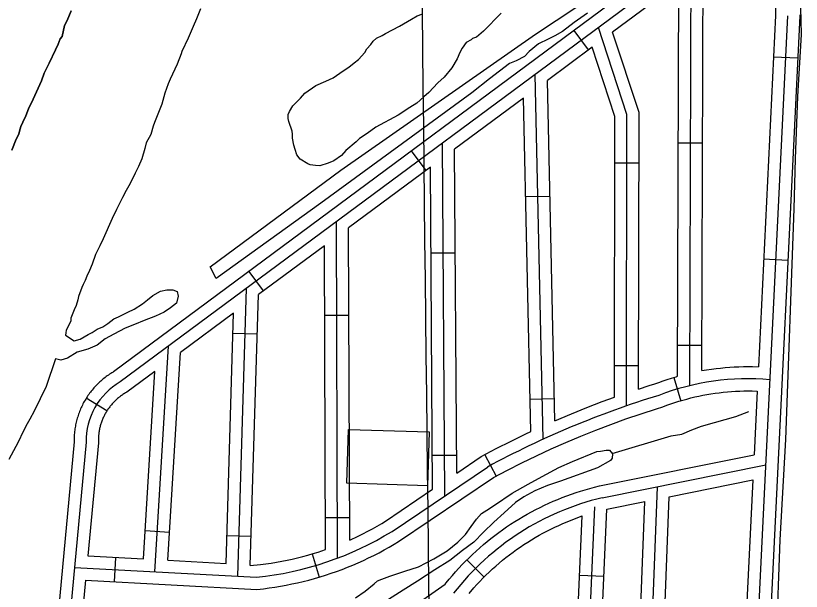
# Model space of a CAD drawing. Extents: x 3683402 to 3721514, y 487807 to 513565.
# Drawn here: x 3697613 to 3698584, y 501574 to 502284 of the extents above; entities that cross this region are included whole.
import ezdxf

# ---------------------------------------------------------------- set-up
doc = ezdxf.new("R2010")
doc.units = 0
for name, color, linetype in [('V-BLDG-OTLN', 7, 'Continuous'), ('V-GRID-MAJR', 7, 'Continuous'), ('V-RAIL-TRAK', 7, 'Continuous'), ('V-ROAD-CNTR', 7, 'Continuous'), ('V-SITE-VEGE', 7, 'Continuous'), ('V-TOPO-SHOR', 7, 'Continuous')]:
    doc.layers.add(name, color=color, linetype=linetype)

msp = doc.modelspace()

# ---------------------------------------------------------------- linework, layer by layer
at = {"layer": 'V-BLDG-OTLN'}
msp.add_lwpolyline([(3698022.18, 501706.9), (3698024.16, 501773.24), (3698123.99, 501770.26), (3698122, 501703.92)], close=True, dxfattribs=at)
at = {"layer": 'V-GRID-MAJR'}
msp.add_spline([(3698217.9, 493344.79), (3698148.29, 499402.23), (3698078.65, 505462.75), (3698009.01, 511523.29), (3698008.98, 511526.36)], degree=3, dxfattribs=at)
at = {"layer": 'V-RAIL-TRAK'}
msp.add_lwpolyline([(3698583.14, 502294.61), (3698583.92, 502261.15), (3698583.92, 502261.15), (3698579.41, 502184.34), (3698576.23, 502107.47), (3698574.65, 502045.95), (3698574.65, 502045.96), (3698564.26, 501761.14), (3698564.26, 501761.13), (3698557.59, 501637.09), (3698553.03, 501512.95), (3698551.85, 501466.31), (3698551.85, 501466.31), (3698535.15, 501102.12), (3698535.15, 501102.12), (3698520.37, 500743.63)], dxfattribs=at)
at = {"layer": 'V-ROAD-CNTR'}
for p, q in [((3698320.97, 502242.08), (3698303.12, 502266.19)), ((3698579.52, 502231.71), (3698549.56, 502233.18)), ((3698432, 502127.44), (3698462, 502127.35)), ((3698120.07, 502093.3), (3698102.21, 502117.4)), ((3698353.34, 502102.51), (3698383.34, 502102.46)), ((3698243.2, 502060.87), (3698273.2, 502061.54)), ((3698126.19, 501991.4), (3698156.19, 501991.61)), ((3698567.31, 501982.01), (3698537.34, 501983.48)), ((3697919.16, 501944.51), (3697901.3, 501968.62)), ((3697994.75, 501914.46), (3698024.75, 501914.56)), ((3697881.44, 501892.47), (3697911.43, 501891.57)), ((3698431.2, 501877.44), (3698461.2, 501877.35)), ((3698352.93, 501852.51), (3698382.93, 501852.46)), ((3698426.5, 501837.67), (3698435.16, 501808.29)), ((3697725.65, 501796.33), (3697700.11, 501812.07)), ((3698248.78, 501810.94), (3698278.77, 501811.61)), ((3698127.95, 501741.41), (3698157.95, 501741.62)), ((3698192.62, 501742.19), (3698206.72, 501715.71)), ((3697995.58, 501664.46), (3698025.58, 501664.56)), ((3697772.93, 501648.51), (3697802.88, 501646.68)), ((3697873.88, 501642.59), (3697903.87, 501641.68)), ((3697979.49, 501619.8), (3697987.93, 501591.01)), ((3697736.3, 501615.33), (3697734.68, 501585.38)), ((3698170.62, 501612.41), (3698191.73, 501591.09)), ((3698309.98, 501593.44), (3698339.95, 501592.12))]:
    msp.add_line(p, q, dxfattribs=at)
for points in [[(3698534.51, 502437.54), (3697733.88, 501844.64), (3697733.21, 501844.25), (3697731.72, 501843.35), (3697730.32, 501842.46), (3697728.87, 501841.53), (3697727.42, 501840.54), (3697726.06, 501839.58), (3697724.67, 501838.58), (3697723.27, 501837.52), (3697721.94, 501836.47), (3697720.59, 501835.38), (3697719.31, 501834.3), (3697718.03, 501833.19), (3697716.72, 501832), (3697715.47, 501830.83), (3697714.27, 501829.66), (3697713.06, 501828.46), (3697711.86, 501827.21), (3697710.69, 501825.95), (3697709.53, 501824.66), (3697708.44, 501823.39), (3697707.33, 501822.07), (3697706.23, 501820.72), (3697705.2, 501819.39), (3697704.17, 501818.02), (3697703.16, 501816.62), (3697702.18, 501815.22), (3697701.23, 501813.81), (3697700.28, 501812.35), (3697699.37, 501810.87), (3697698.52, 501809.44), (3697697.67, 501807.97), (3697696.82, 501806.45), (3697696.01, 501804.92), (3697695.26, 501803.42), (3697694.5, 501801.87), (3697693.76, 501800.27), (3697693.09, 501798.75), (3697692.42, 501797.19), (3697691.77, 501795.56), (3697691.16, 501793.97), (3697690.57, 501792.35), (3697690.03, 501790.75), (3697689.5, 501789.14), (3697688.99, 501787.45), (3697688.53, 501785.83), (3697688.1, 501784.19), (3697687.67, 501782.48), (3697687.3, 501780.83), (3697686.94, 501779.18), (3697686.62, 501777.48), (3697686.32, 501775.8), (3697686.05, 501774.07), (3697685.82, 501772.39), (3697685.62, 501770.73), (3697685.43, 501768.98), (3697685.29, 501767.27), (3697685.17, 501765.6), (3697685.08, 501763.86), (3697685.03, 501762.13), (3697685, 501760.43), (3697685.01, 501758.74), (3697685.02, 501758.12), (3697582.76, 500665.79)], [(3698553.13, 502432.67), (3697742.11, 501832.07)], [(3698542.77, 502406.33), (3698546.62, 502377.54), (3698548.07, 502364.44), (3698549.29, 502351.28), (3698550.37, 502338.06), (3698551.13, 502324.9), (3698551.66, 502311.73), (3698551.98, 502298.44), (3698552.05, 502285.02), (3698552.07, 502284.47), (3698530.85, 501850.72)], [(3698446.04, 501827.4), (3698447.72, 502354.61)], [(3698461.1, 501846.26), (3698462.7, 502347.03)], [(3698432.63, 502324.76), (3698350.73, 502264.11)], [(3698431.08, 501838.98), (3698432.63, 502324.76)], [(3698567.07, 502284.26), (3698457.76, 500049.42), (3698433.28, 499649.18)], [(3698582.05, 502285.42), (3698582.08, 502284.05), (3698472.74, 500048.6)], [(3698367.84, 501802.49), (3698368.44, 502162.27), (3698333.09, 502269.72)], [(3698382.88, 501823.3), (3698383.45, 502164.66), (3698350.73, 502264.11)], [(3698325.33, 502245.3), (3698270.01, 502204.34)], [(3698352.86, 501813.11), (3698353.44, 502159.88), (3698325.33, 502245.3)], [(3698264.89, 501761.28), (3698254.84, 502211.77)], [(3698279.39, 501784.19), (3698270.01, 502204.34)], [(3698240.49, 502182.48), (3698155.29, 502119.38)], [(3698249.68, 501770.71), (3698240.49, 502182.48)], [(3698143.31, 501691.51), (3698140.24, 502126.9)], [(3698158.11, 501719.57), (3698155.29, 502119.38)], [(3698125.44, 502097.28), (3698024.39, 502022.44)], [(3698128.25, 501699.46), (3698125.44, 502097.28)], [(3698010.75, 501614.51), (3698009.37, 502029.98)], [(3698025.68, 501636.79), (3698024.39, 502022.44)], [(3697994.47, 502000.28), (3697912.89, 501939.87)], [(3697995.71, 501624.96), (3697994.47, 502000.28)], [(3697887.36, 501592.16), (3697898.12, 501947.6)], [(3697902.76, 501605.2), (3697912.89, 501939.87)], [(3697882.19, 501917.14), (3697816.42, 501868.43)], [(3697872.83, 501607.97), (3697882.19, 501917.14)], [(3697784.86, 501597.69), (3697801.87, 501876.32)], [(3697800.75, 501611.86), (3697816.42, 501868.43)], [(3697784.94, 501845.12), (3697750.34, 501819.5), (3697748.48, 501818.42), (3697747.5, 501817.83), (3697746.45, 501817.17), (3697745.44, 501816.52), (3697744.5, 501815.88), (3697743.49, 501815.17), (3697742.52, 501814.46), (3697741.6, 501813.77), (3697740.66, 501813.03), (3697739.74, 501812.28), (3697738.81, 501811.5), (3697737.9, 501810.71), (3697737.05, 501809.94), (3697736.19, 501809.14), (3697735.31, 501808.28), (3697734.47, 501807.44), (3697733.65, 501806.58), (3697732.84, 501805.72), (3697732.05, 501804.84), (3697731.26, 501803.92), (3697730.5, 501803.01), (3697729.77, 501802.11), (3697729.02, 501801.15), (3697728.31, 501800.21), (3697727.62, 501799.25), (3697726.93, 501798.26), (3697726.26, 501797.26), (3697725.62, 501796.29), (3697725.01, 501795.29), (3697724.37, 501794.23), (3697723.78, 501793.2), (3697723.21, 501792.18), (3697722.67, 501791.15), (3697722.11, 501790.04), (3697721.59, 501788.98), (3697721.11, 501787.94), (3697720.61, 501786.81), (3697720.14, 501785.7), (3697719.71, 501784.65), (3697719.28, 501783.51), (3697718.88, 501782.4), (3697718.49, 501781.26), (3697718.12, 501780.12), (3697717.78, 501779.01), (3697717.45, 501777.85), (3697717.14, 501776.69), (3697716.86, 501775.57), (3697716.6, 501774.4), (3697716.34, 501773.21), (3697716.12, 501772.05), (3697715.91, 501770.86), (3697715.74, 501769.74), (3697715.57, 501768.54), (3697715.42, 501767.31), (3697715.3, 501766.17), (3697715.21, 501765), (3697715.12, 501763.76), (3697715.06, 501762.6), (3697715.02, 501761.43), (3697715, 501760.23), (3697715.01, 501759.02), (3697715.04, 501756.98), (3697701.95, 501617.19)], [(3697770.79, 501613.47), (3697784.94, 501845.12)], [(3698461.1, 501846.26), (3698478.7, 501848.54), (3698484.26, 501849.17), (3698489.85, 501849.73), (3698495.5, 501850.17), (3698501.11, 501850.52), (3698506.77, 501850.76), (3698512.35, 501850.91), (3698518.01, 501850.97), (3698523.65, 501850.92), (3698530.85, 501850.72)], [(3698382.88, 501823.3), (3698396.06, 501827.53), (3698402.85, 501829.66), (3698407.65, 501831.47), (3698412.98, 501833.35), (3698418.27, 501835.11), (3698423.65, 501836.83), (3698429.1, 501838.44), (3698431.08, 501838.98)], [(3697699.16, 501587.3), (3697910.73, 501575.88), (3697918.98, 501576.75), (3697926.11, 501577.68), (3697933.14, 501578.71), (3697940.25, 501579.83), (3697947.34, 501581.13), (3697954.3, 501582.52), (3697961.32, 501584.01), (3697968.35, 501585.67), (3697975.26, 501587.44), (3697982.21, 501589.33), (3697989.03, 501591.33), (3697995.87, 501593.42), (3698002.75, 501595.69), (3698009.5, 501598.07), (3698016.19, 501600.54), (3698022.86, 501603.11), (3698029.53, 501605.85), (3698036.11, 501608.66), (3698042.67, 501611.63), (3698049.11, 501614.66), (3698055.57, 501617.83), (3698061.95, 501621.12), (3698068.23, 501624.51), (3698074.49, 501627.99), (3698080.69, 501631.62), (3698086.12, 501634.9), (3698203.62, 501714.06), (3698220.69, 501723.15), (3698238.44, 501732.09), (3698256.43, 501740.76), (3698274.59, 501749.27), (3698292.83, 501757.3), (3698311.21, 501765), (3698329.76, 501772.55), (3698348.38, 501779.62), (3698367.12, 501786.35), (3698386.11, 501792.84), (3698405.13, 501798.93), (3698412.65, 501801.29), (3698417.92, 501803.29), (3698422.69, 501804.96), (3698427.58, 501806.59), (3698432.47, 501808.15), (3698437.33, 501809.59), (3698442.28, 501810.95), (3698447.24, 501812.26), (3698452.16, 501813.44), (3698457.14, 501814.53), (3698462.17, 501815.56), (3698467.21, 501816.49), (3698472.25, 501817.35), (3698477.27, 501818.1), (3698482.31, 501818.76), (3698487.43, 501819.33), (3698492.51, 501819.84), (3698497.61, 501820.24), (3698502.68, 501820.56), (3698507.8, 501820.77), (3698512.92, 501820.91), (3698518.03, 501820.97), (3698523.1, 501820.92), (3698529.38, 501820.75)], [(3698279.39, 501784.19), (3698299.76, 501792.73), (3698318.78, 501800.47), (3698337.98, 501807.76), (3698352.86, 501813.11)], [(3698529.38, 501820.75), (3698525.53, 501742.03)], [(3698158.11, 501719.57), (3698188.15, 501739.81), (3698206.89, 501749.79), (3698225.18, 501759), (3698243.55, 501767.86), (3698249.68, 501770.71)], [(3697700.03, 501757.55), (3697537.86, 500025.25)], [(3698051.51, 501517.89), (3698143.72, 501582.23), (3698145.02, 501583.89), (3698148.82, 501588.52), (3698152.66, 501593.07), (3698156.64, 501597.65), (3698160.69, 501602.07), (3698164.78, 501606.44), (3698168.97, 501610.77), (3698173.26, 501615.02), (3698177.58, 501619.14), (3698181.95, 501623.19), (3698186.43, 501627.23), (3698191, 501631.16), (3698195.6, 501634.99), (3698200.29, 501638.75), (3698205.04, 501642.46), (3698209.85, 501646.04), (3698214.69, 501649.54), (3698219.63, 501652.98), (3698224.64, 501656.32), (3698229.65, 501659.55), (3698234.77, 501662.74), (3698239.93, 501665.8), (3698245.17, 501668.81), (3698250.42, 501671.68), (3698255.7, 501674.47), (3698261.04, 501677.18), (3698266.51, 501679.83), (3698271.95, 501682.32), (3698277.4, 501684.73), (3698282.96, 501687.07), (3698288.5, 501689.3), (3698294.16, 501691.46), (3698299.83, 501693.47), (3698305.44, 501695.39), (3698311.2, 501697.25), (3698316.97, 501698.97), (3698322.69, 501700.6), (3698328.51, 501702.15), (3698334.56, 501703.62), (3698525.53, 501742.03)], [(3698078.05, 501647.55), (3698195.89, 501726.94)], [(3698337.81, 501688.97), (3698539.95, 501729.63)], [(3698420.58, 501690.32), (3698524.02, 501711.13)], [(3698524.02, 501711.13), (3698484.67, 500906.65)], [(3698025.68, 501636.79), (3698036.11, 501641.7), (3698042.08, 501644.63), (3698047.95, 501647.66), (3698053.82, 501650.82), (3698059.61, 501654.04), (3698065.35, 501657.41), (3698069.98, 501660.2), (3698128.25, 501699.46)], [(3698375.24, 500895.22), (3698406.04, 501702.7)], [(3698390.8, 500909.72), (3698420.58, 501690.32)], [(3698225.24, 499312.79), (3698328.69, 501677.81)], [(3698343.57, 501674.83), (3698390.33, 501684.24)], [(3698360.82, 500910.7), (3698390.33, 501684.24)], [(3698310.22, 500912.35), (3698343.57, 501674.83)], [(3698173.19, 501570.97), (3698179.03, 501577.67), (3698182.71, 501581.7), (3698186.5, 501585.75), (3698190.3, 501589.67), (3698194.18, 501593.51), (3698198.13, 501597.29), (3698202.19, 501601.05), (3698206.24, 501604.71), (3698210.38, 501608.25), (3698214.59, 501611.77), (3698218.89, 501615.21), (3698223.22, 501618.59), (3698227.6, 501621.85), (3698232.06, 501625.08), (3698236.53, 501628.19), (3698241.09, 501631.23), (3698245.71, 501634.2), (3698250.37, 501637.11), (3698255.06, 501639.89), (3698259.82, 501642.63), (3698264.63, 501645.25), (3698269.51, 501647.84), (3698274.37, 501650.31), (3698279.28, 501652.68), (3698284.27, 501654.96), (3698289.29, 501657.19), (3698294.37, 501659.32), (3698299.44, 501661.36), (3698313.18, 501666.61)], [(3698280.23, 500913.33), (3698313.18, 501666.61)], [(3697902.76, 501605.2), (3697915.47, 501606.55), (3697922, 501607.39), (3697928.61, 501608.37), (3697935.21, 501609.41), (3697941.7, 501610.59), (3697948.24, 501611.91), (3697954.76, 501613.29), (3697961.18, 501614.81), (3697967.6, 501616.45), (3697974.05, 501618.2), (3697980.44, 501620.08), (3697986.79, 501622.02), (3697995.71, 501624.96)], [(3697701.95, 501617.19), (3697770.79, 501613.47)], [(3697800.75, 501611.86), (3697872.83, 501607.97)], [(3697685.57, 501603.05), (3697910.34, 501590.92)], [(3697699.16, 501587.3), (3697691.3, 501503.35)]]:
    msp.add_lwpolyline(points, dxfattribs=at)
for centre, radius, start, end in [((3698518.13, 501528.25), 307.71, 84.97403, 111.02247), ((3697783.18, 501759.73), 83.18, 119.58859, 181.50678), ((3698746.51, 500707.14), 1158.95, 106.99561, 118.36599), ((3698413.51, 501368.77), 329.03, 103.30142, 142.03207), ((3697870.81, 501984.64), 395.71, 275.73358, 301.58262)]:
    msp.add_arc(centre, radius, start, end, dxfattribs=at)
at = {"layer": 'V-SITE-VEGE'}
msp.add_lwpolyline([(3698213.06, 502287.29), (3698190.93, 502265.4), (3698182.24, 502257.59), (3698177.51, 502256.04), (3698175.93, 502254.48), (3698169.62, 502251.37), (3698164.87, 502244.32), (3698161.69, 502238.84), (3698158.5, 502230.99), (3698152.15, 502220.02), (3698142.65, 502208.28), (3698134.75, 502201.25), (3698123.68, 502189.52), (3698117.36, 502184.05), (3698108.67, 502176.24), (3698099.99, 502170.79), (3698085.79, 502161.43), (3698058.19, 502146.65), (3698047.14, 502138.85), (3698037.67, 502132.61), (3698033.72, 502128.71), (3698021.08, 502117.77), (3698015.54, 502111.51), (3698006.07, 502105.28), (3697998.98, 502102.17), (3697988.74, 502099.08), (3697983.24, 502099.12), (3697976.96, 502099.94), (3697973.82, 502101.53), (3697964.42, 502107.08), (3697960.52, 502112.61), (3697958.2, 502118.91), (3697956.66, 502124.42), (3697955.13, 502133.08), (3697955.16, 502137.8), (3697954.39, 502141.73), (3697950.53, 502153.54), (3697949.76, 502157.48), (3697949.79, 502162.2), (3697951.39, 502166.12), (3697955.35, 502173.17), (3697964.84, 502182.55), (3697970.38, 502188.81), (3697983.8, 502198.17), (3697996.41, 502203.6), (3698005.07, 502207.48), (3698017.7, 502216.06), (3698024.8, 502220.73), (3698031.12, 502226.2), (3698036.65, 502230.1), (3698044.56, 502238.71), (3698046.94, 502243.41), (3698051.69, 502248.89), (3698054.85, 502252.8), (3698058.81, 502256.71), (3698065.9, 502259.81), (3698069.84, 502262.15), (3698087.19, 502271.48), (3698102.18, 502280.05), (3698109.27, 502283.94), (3698114.79, 502286.27)], dxfattribs=at)
at = {"layer": 'V-TOPO-SHOR'}
msp.add_line((3697860.51, 501959.9), (3697853.26, 501974.35), dxfattribs=at)
for points in [[(3697853.26, 501974.35), (3698014.94, 502093.65), (3698255.56, 502261.62), (3698383.08, 502346.41)], [(3697841.17, 502292.8), (3697836.38, 502280.25), (3697832.4, 502270.84), (3697826.03, 502256.72), (3697818.08, 502240.26), (3697817.27, 502237.12), (3697812.48, 502224.57), (3697803.73, 502205.75), (3697801.34, 502200.26), (3697797.35, 502188.49), (3697793.34, 502175.15), (3697784.56, 502152.4), (3697782.97, 502147.69), (3697779.77, 502137.49), (3697774.2, 502127.3), (3697772.59, 502120.23), (3697768.59, 502107.68), (3697764.61, 502098.27), (3697760.63, 502089.64), (3697754.27, 502077.1), (3697749.5, 502068.48), (3697744.74, 502059.86), (3697737.58, 502044.96), (3697732.02, 502033.98), (3697720.87, 502008.89), (3697716.89, 502000.26), (3697711.33, 501989.29), (3697707.33, 501977.52), (3697704.14, 501969.68), (3697700.96, 501962.62), (3697698.57, 501957.13), (3697696.18, 501952.43), (3697694.59, 501948.51), (3697690.6, 501937.52), (3697689.79, 501933.6), (3697687.39, 501926.53), (3697685, 501921.04), (3697683.4, 501917.12), (3697681.01, 501910.85), (3697680.99, 501907.7), (3697678.6, 501902.21), (3697675.42, 501895.94), (3697674.62, 501892.8), (3697674.41, 501889.61), (3697685.15, 501882.94), (3697692.5, 501884.71), (3697697.65, 501887.86), (3697702.31, 501890.76), (3697707.2, 501892.93), (3697713.58, 501897.3), (3697720.68, 501899.95), (3697726.57, 501904.07), (3697730.25, 501906.98), (3697734.17, 501909.89), (3697739.81, 501912.54), (3697751.32, 501918.34), (3697759.16, 501921.96), (3697769.46, 501928.5), (3697775.84, 501933.6), (3697782.47, 501938.93), (3697791.78, 501944.01), (3697799.86, 501945.92), (3697807.18, 501945.64), (3697812.3, 501943.65), (3697813.74, 501938.03), (3697811.73, 501929.24), (3697804.37, 501923.66), (3697796.28, 501918.09), (3697785.75, 501913.26), (3697771.55, 501907.97), (3697759.79, 501902.9), (3697748.28, 501898.32), (3697734.31, 501891.07), (3697723.29, 501885.27), (3697713.47, 501877.51), (3697702.2, 501872.44), (3697688.99, 501868.6), (3697676.98, 501861.34), (3697668.66, 501858.95), (3697662.07, 501860.69), (3697650.62, 501826.45), (3697635.79, 501795.76), (3697630.12, 501786.01), (3697626.91, 501780.41), (3697622.21, 501770.91), (3697615.79, 501757.75), (3697604.43, 501736.07)], [(3697608.03, 502118.38), (3697613.61, 502131.71), (3697616.79, 502137.98), (3697617.6, 502141.91), (3697619.2, 502147.4), (3697621.59, 502152.89), (3697625.57, 502160.73), (3697628.76, 502169.36), (3697634.33, 502181.12), (3697644.67, 502203.86), (3697647.87, 502213.28), (3697654.23, 502225.82), (3697662.19, 502242.28), (3697665.37, 502249.34), (3697667.76, 502255.62), (3697670.14, 502258.75), (3697673.36, 502272.09), (3697676.54, 502278.37), (3697681.32, 502290.13)], [(3697681.32, 502290.13), (3697676.54, 502278.37), (3697673.36, 502272.09), (3697670.14, 502258.75), (3697667.76, 502255.62), (3697665.37, 502249.34), (3697662.19, 502242.28), (3697654.23, 502225.82), (3697647.87, 502213.28), (3697644.67, 502203.86), (3697634.33, 502181.12), (3697628.76, 502169.36), (3697625.57, 502160.73), (3697621.59, 502152.89), (3697619.2, 502147.4), (3697617.6, 502141.91), (3697616.79, 502137.98), (3697613.61, 502131.71), (3697608.03, 502118.38)], [(3697841.17, 502292.8), (3697836.38, 502280.25), (3697832.4, 502270.84), (3697826.03, 502256.72), (3697818.08, 502240.26), (3697817.27, 502237.12), (3697812.48, 502224.57), (3697803.73, 502205.75), (3697801.34, 502200.26), (3697797.35, 502188.49), (3697793.34, 502175.15), (3697784.56, 502152.4), (3697782.97, 502147.69), (3697779.77, 502137.49), (3697774.2, 502127.3), (3697772.59, 502120.23), (3697768.59, 502107.68), (3697764.61, 502098.27), (3697760.63, 502089.64), (3697754.27, 502077.1), (3697749.5, 502068.48), (3697744.74, 502059.86), (3697737.58, 502044.96), (3697732.02, 502033.98), (3697720.87, 502008.89), (3697716.89, 502000.26), (3697711.33, 501989.29), (3697707.33, 501977.52), (3697704.14, 501969.68), (3697700.96, 501962.62), (3697698.57, 501957.13), (3697696.18, 501952.43), (3697694.59, 501948.51), (3697690.6, 501937.52), (3697689.79, 501933.6), (3697687.39, 501926.53), (3697685, 501921.04), (3697683.4, 501917.12), (3697681.01, 501910.85), (3697680.99, 501907.7), (3697678.6, 501902.21), (3697675.42, 501895.94), (3697674.62, 501892.8), (3697674.41, 501889.61)], [(3698319.47, 502287.4), (3698303.28, 502276.01), (3698288.81, 502264.85), (3698279.25, 502259.29), (3698270.92, 502255.18), (3698258.91, 502249.38), (3698247.62, 502239.92), (3698241.72, 502233.84), (3698231.43, 502228.52), (3698223.1, 502225.15), (3698210.84, 502215.94), (3698198.32, 502206.48), (3698176.48, 502189.25), (3697990.04, 502052.99), (3697860.51, 501959.9)], [(3698350.13, 501743.72), (3698423.06, 501765.3), (3698436.26, 501767.67), (3698448.75, 501772.73), (3698460.51, 501777.55), (3698476.66, 501782.1), (3698489.87, 501785.69), (3698503.08, 501789.53), (3698519.24, 501795.55)], [(3698032.75, 501565.58), (3698045, 501573.57), (3698055.81, 501582.79), (3698060.23, 501586.43), (3698065.61, 501588.6), (3698075.41, 501592.21), (3698093.76, 501598.22), (3698110.65, 501603.74), (3698129.52, 501613.66), (3698146.19, 501623.58), (3698159.2, 501634.01), (3698168.78, 501643.48), (3698175.92, 501653.71), (3698182.32, 501662.47), (3698188.47, 501669.52), (3698195.09, 501673.63), (3698204.9, 501679.93), (3698226.73, 501694.71), (3698246.33, 501705.6), (3698263.49, 501715.27), (3698284.07, 501726.4), (3698300.98, 501733.63), (3698331.1, 501746.17), (3698335.74, 501746.63), (3698342.59, 501747.81), (3698346.74, 501747.79), (3698350.62, 501743.12), (3698350.11, 501737.75), (3698348.13, 501734.83), (3698331.96, 501725.88), (3698286.42, 501709.52), (3698270.02, 501704), (3698254.35, 501697.49), (3698240.87, 501690.23), (3698230.81, 501682.96), (3698216.57, 501670.58), (3698203.8, 501658.68), (3698191.27, 501646.54), (3698178.99, 501634.14), (3698165.25, 501623.72), (3698149.54, 501611.34), (3698130.91, 501599.96), (3698109.33, 501585.92), (3698091.92, 501574.77), (3698073.53, 501563.39)]]:
    msp.add_lwpolyline(points, dxfattribs=at)

doc.saveas('drawing.dxf')
